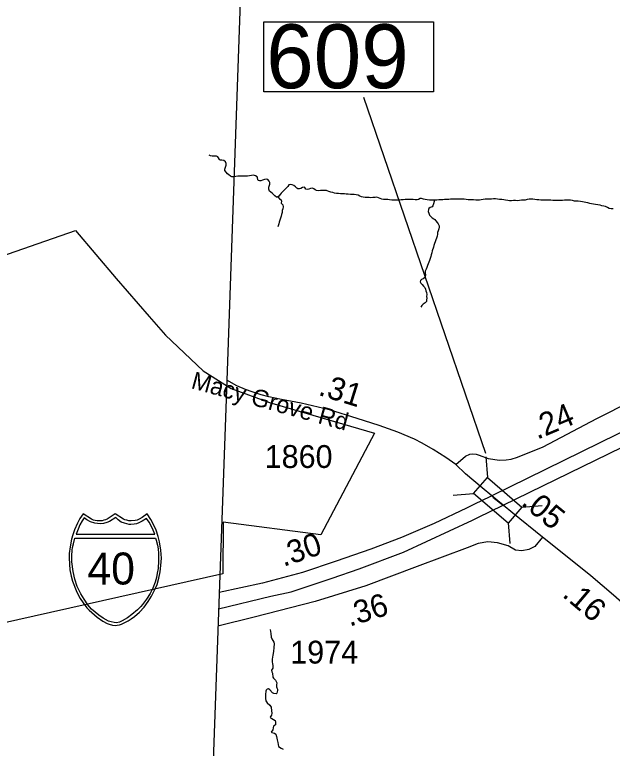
# Model space of a CAD drawing. Extents: x 1662474 to 1856135, y 779280 to 917889.
# Drawn here: x 1691393 to 1694667, y 852408 to 856426 of the extents above; entities that cross this region are included whole.
import ezdxf

# ---------------------------------------------------------------- set-up
doc = ezdxf.new("R2010")
doc.units = 0
for name, color, linetype in [('Exist Boundary Political City Limit New', 7, 'Continuous'), ('Exist Boundary Political CountyLine', 7, 'Continuous'), ('Exist Hydrographic Creek Single Shore', 7, 'Continuous'), ('Exist Road Non-System Type 51', 7, 'Continuous'), ('Exist Road Primary Interstate Divided Center Attributed', 7, 'Continuous'), ('Exist Road Primary Interstate Shield CELL', 7, 'Continuous'), ('Exist Road Primary Interstate Shield Number Label', 7, 'Continuous'), ('Exist Road Primary US Mileage Hundredths English Label', 7, 'Continuous'), ('Exist Road Primary US Service Attributed', 7, 'Continuous'), ('Exist Road Secondary Mileage Hundredths English Label', 7, 'Continuous'), ('Exist Road Secondary Mileage Tenths English Label', 7, 'Continuous'), ('Exist Road Secondary Structure Standard Bridge CELL', 7, 'Continuous'), ('Exist Road Secondary Structure Standard Bridge Number Label', 7, 'Continuous'), ('Exist Road Secondary Type 51 Attributed', 7, 'Continuous'), ('Exist Road Secondary Type 51 Label', 7, 'Continuous'), ('Exist Road Secondary Type 51 Number Label', 7, 'Continuous'), ('Map Preparation Boundary City Limit Buffer Line', 7, 'Continuous')]:
    doc.layers.add(name, color=color, linetype=linetype)

msp = doc.modelspace()

# ---------------------------------------------------------------- linework, layer by layer
at = {"layer": 'Exist Boundary Political City Limit New'}
msp.add_lwpolyline([(1690985.1, 854985.9), (1691725.4, 855243.4), (1691948.2, 854980.7), (1692129.1, 854773.2), (1692219.6, 854670.4), (1692425.8, 854475), (1692578.4, 854378.5), (1692789.5, 854302.8), (1693070.5, 854220), (1693364.4, 854133.4), (1693069.2, 853577.4), (1692534.8, 853647.1), (1692532.8, 853363.2), (1691122.8, 853047.4)], dxfattribs=at)
at = {"layer": 'Exist Boundary Political CountyLine'}
msp.add_lwpolyline([(1693532.8, 878638.3), (1693519.9, 877349.9), (1693492, 876609.6), (1693453.8, 875667.6), (1693430.2, 875135.3), (1693375.3, 874115.3), (1693330.7, 873313.6), (1693283.8, 872475.6), (1693250.6, 871813.5), (1693208.1, 871017.3), (1693160.5, 870131.4), (1693122.4, 869369.3), (1693086.5, 868609.1), (1693046.7, 867715.1), (1693006.5, 866759), (1692985.5, 866061), (1692761.5, 860283.7), (1692552.7, 854372.1), (1692258.3, 846140.6), (1691699.3, 830912), (1691456.7, 824436.5)], dxfattribs=at)
at = {"layer": 'Exist Hydrographic Creek Single Shore'}
for points in [[(1692834.8, 855429), (1692830.5, 855427.2), (1692827.1, 855427.4), (1692818.5, 855433.8), (1692810.9, 855440.8), (1692803, 855447.6), (1692795.4, 855454.2), (1692789.6, 855460.2), (1692785.4, 855471), (1692784.9, 855481.5), (1692789.6, 855491.5), (1692791.5, 855498.1), (1692791.1, 855505.9), (1692787.5, 855514.6), (1692780.1, 855522.4), (1692772.9, 855524.8), (1692761.2, 855523.5), (1692750.8, 855520.1), (1692741.6, 855516.1), (1692734.8, 855515.4), (1692727.1, 855518), (1692724.5, 855522.4), (1692723, 855533.2), (1692720.4, 855538.4), (1692712.2, 855544.2), (1692702, 855547.4), (1692689.9, 855545.8), (1692680.1, 855542.9), (1692669.1, 855541.9), (1692658.1, 855541.3), (1692647.1, 855541.3), (1692637.1, 855541.3), (1692626.9, 855541.6), (1692614.9, 855541.9), (1692604.6, 855540.3), (1692594.1, 855538.4), (1692583.4, 855538.7), (1692574.4, 855541.3), (1692566, 855548.2), (1692557.9, 855555), (1692551.9, 855562.6), (1692545, 855572.3), (1692544.2, 855580.4), (1692547.6, 855590.7), (1692551.9, 855601.4), (1692551.2, 855610.9), (1692547.1, 855619.6), (1692539.2, 855626.4), (1692528.5, 855628.2), (1692519, 855629.8), (1692515.1, 855633.2), (1692510.1, 855641.6), (1692505.1, 855648.2), (1692498.2, 855650.5), (1692487.2, 855650.8), (1692475.5, 855651.1), (1692466.5, 855652.6), (1692458.4, 855656.6)], [(1693692.5, 855410.1), (1693685.6, 855409.6), (1693675.6, 855409.6), (1693664.9, 855410.1), (1693653.4, 855411.7), (1693642.4, 855413.5), (1693632.6, 855415.6), (1693622.4, 855419.1), (1693614.5, 855418.5), (1693605.6, 855413.5), (1693598.2, 855412.8), (1693587.2, 855412.8), (1693576.5, 855413.2), (1693565.4, 855413), (1693553.6, 855413.2), (1693542, 855413), (1693531.2, 855413), (1693520.5, 855412.5), (1693510, 855412.2), (1693499.8, 855410.9), (1693489.6, 855410.4), (1693479.4, 855410.4), (1693469.1, 855410.4), (1693458.1, 855410.4), (1693447, 855411.4), (1693436.9, 855413.2), (1693425.2, 855413.5), (1693414.2, 855414.6), (1693404.8, 855415.9), (1693394.5, 855418.8), (1693385.6, 855423.5), (1693377.2, 855425.6), (1693367.2, 855425.1), (1693355.5, 855424.3), (1693344.8, 855423.2), (1693334.8, 855424), (1693324.5, 855424), (1693313.2, 855424.3), (1693302.5, 855425.9), (1693292.5, 855428.5), (1693283.8, 855432.4), (1693274.1, 855437.1), (1693263.1, 855439), (1693252.6, 855440.8), (1693242.6, 855441.1), (1693231.9, 855441.9), (1693220.2, 855442.1), (1693209.5, 855442.9), (1693199.2, 855444), (1693187.8, 855444.8), (1693178.2, 855445), (1693166.8, 855445.8), (1693156.2, 855446.6), (1693145.5, 855448.7), (1693136, 855451.9), (1693125, 855454.5), (1693114, 855457.1), (1693104.2, 855461.3), (1693100.4, 855462.4), (1693090.1, 855462.6), (1693079.4, 855462.1), (1693068.9, 855462.1), (1693057.2, 855461.8), (1693047.1, 855462.9), (1693039.5, 855466.8), (1693031.4, 855472.8), (1693024.2, 855475.8), (1693013.2, 855474.4), (1693003.8, 855470.2), (1692994.4, 855467.9), (1692988.8, 855470.2), (1692983.2, 855479.1), (1692978.9, 855481), (1692970.5, 855479.1), (1692960.2, 855474.1), (1692953.6, 855471.8), (1692943.6, 855472.3), (1692939, 855476), (1692931.6, 855482.8), (1692922.9, 855489.6), (1692913.2, 855493.8), (1692904.6, 855495.1), (1692895.4, 855493.6), (1692889.6, 855485.2), (1692882, 855476.8), (1692876.2, 855471.5), (1692869.6, 855464.4), (1692860.5, 855456.3), (1692852.6, 855448.7), (1692846.9, 855440.3), (1692840.2, 855432.7), (1692834.8, 855429)], [(1692834.8, 855429), (1692844.5, 855418), (1692853.4, 855412.8), (1692854.4, 855404.6), (1692852.9, 855394.4), (1692856, 855390.4), (1692862.2, 855383.6), (1692862.9, 855374.4), (1692861, 855363.1), (1692858.9, 855352.6), (1692857.4, 855342.4), (1692855.5, 855331.9), (1692852.9, 855322.2), (1692849.2, 855311.2), (1692845.8, 855301.2), (1692842.1, 855290.2), (1692839.2, 855280.8), (1692835.5, 855270), (1692833.8, 855263.7)], [(1694190, 855410.9), (1694178.8, 855410.1), (1694168.8, 855409.3), (1694157.5, 855408.6), (1694146.5, 855407.2), (1694136.2, 855407.5), (1694126, 855407.5), (1694115, 855406.7), (1694104, 855406.9), (1694093.8, 855407.8), (1694082.5, 855409.9), (1694072.2, 855412.2), (1694061.1, 855413.5), (1694049.6, 855414.1), (1694038.1, 855415.6), (1694026.8, 855416.7), (1694016.6, 855416.7), (1694005.5, 855416.4), (1693993.5, 855415.9), (1693982.8, 855415.9), (1693971.1, 855415.9), (1693960.1, 855414.1), (1693949.1, 855411.7), (1693938.9, 855410.9), (1693928.6, 855410.4), (1693918.6, 855410.6), (1693907.1, 855411.4), (1693896.4, 855411.9), (1693887.1, 855411.9), (1693877.2, 855412.2), (1693866.8, 855413.5), (1693855.6, 855414.8), (1693846, 855415.1), (1693834.1, 855415.9), (1693822.9, 855416.1), (1693812.6, 855415.9), (1693802.6, 855415.9), (1693791.6, 855415.9), (1693780.9, 855415.1), (1693770.9, 855414.3), (1693759.9, 855413.2), (1693748.4, 855413), (1693738.1, 855412.8), (1693726.9, 855412.2), (1693716.6, 855412.2), (1693706.4, 855410.9), (1693696.1, 855410.4), (1693692.5, 855410.1)], [(1694671.1, 855363.1), (1694659.6, 855363.1), (1694649.4, 855365.2), (1694639.6, 855369.7), (1694630.1, 855374.7), (1694619.6, 855377.8), (1694608.9, 855379.9), (1694599.5, 855382.1), (1694587.1, 855383.6), (1694574.2, 855386.2), (1694562.8, 855388.3), (1694553, 855390.4), (1694543.6, 855392.2), (1694532.8, 855394.6), (1694522.2, 855396.8), (1694512.4, 855398.6), (1694502.6, 855400.1), (1694491.9, 855402), (1694480.6, 855404.1), (1694469.5, 855404.4), (1694459, 855405.4), (1694449.1, 855408), (1694438.6, 855409.3), (1694427.9, 855409.3), (1694417.9, 855409.3), (1694405.5, 855409.3), (1694394.8, 855408.8), (1694384, 855408.8), (1694372.8, 855408.8), (1694362.8, 855408.8), (1694352.2, 855408.8), (1694341.8, 855409.1), (1694330.2, 855409.3), (1694319.4, 855410.1), (1694309, 855410.1), (1694298.1, 855410.1), (1694286.1, 855410.4), (1694275.9, 855410.6), (1694264, 855411.2), (1694253.9, 855411.7), (1694242, 855413.5), (1694231, 855414.8), (1694221.5, 855414.8), (1694210.8, 855414.8), (1694199.5, 855413.2), (1694190, 855410.9)], [(1693692.5, 855410.1), (1693686.4, 855389.1), (1693683.2, 855379.1), (1693679.4, 855372.9), (1693669.6, 855369.2), (1693661.2, 855364.7), (1693659.1, 855358.4), (1693658.9, 855347.6), (1693661.2, 855338.8), (1693666.2, 855328.5), (1693673, 855320.1), (1693680.4, 855312.8), (1693689.2, 855307.5), (1693694.5, 855303.8), (1693700.9, 855296.2), (1693707.1, 855288.6), (1693713.4, 855280.4), (1693717.6, 855270.2), (1693718.4, 855262.9), (1693716.6, 855252.9), (1693712.6, 855242.9), (1693709.8, 855232.7), (1693708.5, 855223), (1693707.1, 855212.5), (1693703.5, 855202.8), (1693699.2, 855192.3), (1693695.6, 855182.3), (1693693, 855172.9), (1693689.9, 855161.8), (1693686.6, 855152.1), (1693680.6, 855132.2), (1693677.5, 855121.9), (1693674.6, 855110.9), (1693671.8, 855101.2), (1693668.9, 855090.7), (1693665.4, 855079.9), (1693661.2, 855069.8), (1693657.8, 855062.1), (1693654.9, 855052.4), (1693651.5, 855041.9), (1693646.5, 855031.9), (1693642, 855021.9), (1693641.8, 855012.2), (1693642.6, 855001.5), (1693642.6, 854999.9), (1693641.5, 854991.2), (1693637.6, 854983.9), (1693631.5, 854979.7), (1693622.1, 854975.2), (1693616.1, 854969.8), (1693614.5, 854962.6), (1693618.1, 854956.1), (1693624.8, 854947.4), (1693632.1, 854939), (1693640, 854932.2), (1693643.9, 854923.6), (1693645.5, 854914.4), (1693648.6, 854903.9), (1693650.5, 854893.4), (1693649.6, 854883.1), (1693649.9, 854874.2), (1693649.6, 854863.7), (1693648.4, 854854.5), (1693640.8, 854847.2), (1693630.8, 854841.1), (1693623.6, 854834.1), (1693618.1, 854823.8)], [(1692792.2, 853059.1), (1692796.8, 853036.5), (1692798.8, 853017.9), (1692802.2, 853008.2), (1692812.8, 852989.8), (1692814.5, 852980.9), (1692813.2, 852960.1), (1692810.1, 852938.6), (1692807.2, 852917.9), (1692803.8, 852896.6), (1692802.8, 852881.9), (1692804.6, 852870.6), (1692806.4, 852862.5), (1692806.4, 852847), (1692799.6, 852835.8), (1692801.1, 852828.1), (1692804.6, 852820), (1692806.6, 852799), (1692811.4, 852793.2), (1692822.4, 852781.4), (1692829, 852767), (1692827.1, 852757), (1692826.6, 852746), (1692829.2, 852738.9), (1692832.4, 852733.1), (1692832.9, 852725.2), (1692828.5, 852710.8), (1692824.5, 852706.9), (1692812.1, 852708.4), (1692804.9, 852713.2), (1692791.5, 852728.7), (1692783.9, 852733.4), (1692775.8, 852732.9), (1692770.5, 852727.4), (1692767.9, 852720.8), (1692767.2, 852702.4), (1692766.2, 852681.2), (1692768.4, 852668.1), (1692775.8, 852658.1), (1692790.4, 852643.9), (1692797.2, 852633.4), (1692799.4, 852613.7), (1692800.9, 852601.4), (1692799, 852589.6), (1692792.5, 852578.6), (1692794.6, 852575.6), (1692801.4, 852571.7), (1692819.5, 852560.7), (1692822.6, 852553.1), (1692821.4, 852537.6), (1692817.1, 852533.7), (1692811.4, 852529.8), (1692808.8, 852521.3), (1692807.5, 852509.2), (1692798.8, 852496.9), (1692802.2, 852495.9), (1692816.9, 852492.2), (1692823.5, 852486.1), (1692826.6, 852473.8), (1692831.1, 852454.1), (1692835.2, 852439.7), (1692837.4, 852418.4), (1692852.1, 852409.2), (1692862.9, 852403.8)]]:
    msp.add_lwpolyline(points, dxfattribs=at)
at = {"layer": 'Exist Road Non-System Type 51'}
msp.add_line((1694012.9, 853783.4), (1694069.9, 853738.9), dxfattribs=at)
at = {"layer": 'Exist Road Primary Interstate Divided Center Attributed'}
for points in [[(1699122.5, 855992.3), (1698989.8, 855972.1), (1698944.2, 855965.1), (1698711.6, 855925.3), (1698425.8, 855858.6), (1698146.8, 855778.9), (1697854.5, 855672.6), (1697593.2, 855550.5), (1697383.8, 855445.9), (1696950.6, 855236.6), (1696845.9, 855184.2), (1696522.3, 855027.2), (1696265.2, 854898.8), (1694007, 853791.3)], [(1694068.7, 853740.5), (1696095.4, 854727), (1696525.5, 854938.2), (1697112.2, 855231.6), (1697810.6, 855565.9), (1698206.5, 855709), (1698453.4, 855787.5), (1698593.8, 855820.2), (1698895.7, 855882.8), (1698977.9, 855894.5), (1699057, 855905.7), (1699105.6, 855910.2)], [(1694007, 853791.3), (1693996, 853785.8), (1693912.2, 853745.8), (1693867.1, 853724.3), (1693690.1, 853640.2), (1693511.6, 853563.8), (1693344.1, 853498.2), (1693154.7, 853432.7), (1692969, 853370.8), (1692750.4, 853312.6), (1692513, 853261.8)], [(1692509.8, 853172.8), (1692795.7, 853241.7), (1692907.4, 853265.5), (1693027.2, 853305.3), (1693132.1, 853339.7), (1693280.6, 853392.1), (1693522.1, 853482.6), (1693900.9, 853658.2), (1693929.8, 853672.3), (1694068.7, 853740.5)]]:
    msp.add_lwpolyline(points, dxfattribs=at)
at = {"layer": 'Exist Road Primary Interstate Shield CELL'}
for points in [[(1691944.3, 853081.7), (1691953.7, 853082.6), (1691966.5, 853085.1), (1691978.9, 853089.1), (1691993, 853095.4), (1692013.8, 853106.9), (1692030.6, 853116.7), (1692049.9, 853129.7), (1692076, 853153.4), (1692102.1, 853180.9), (1692125.1, 853211.9), (1692143.3, 853240.9), (1692159.4, 853274.1), (1692172.8, 853305), (1692183.5, 853340.3), (1692190.5, 853374.5), (1692194.1, 853410.2), (1692196.5, 853449.8), (1692193.8, 853494.3), (1692186.1, 853539.9), (1692178.8, 853568.3), (1692167.8, 853602.2), (1692158.8, 853623.9), (1692137.9, 853662.3), (1692119.2, 853691.9), (1692092, 853672.7), (1692074.2, 853663.3), (1692063.3, 853658.4), (1692052.2, 853656.3), (1692031.7, 853653.8), (1692018.8, 853654.3), (1692006.9, 853657.1), (1691996.7, 853659.2), (1691988.5, 853663.3), (1691944.3, 853691.9), (1691900, 853663.3), (1691890.7, 853659), (1691881.2, 853657.1), (1691872, 853654.5), (1691856.9, 853653.8), (1691845.3, 853654.1), (1691833.5, 853656.3), (1691824.1, 853658.2), (1691813.6, 853663.3), (1691768.5, 853691.9), (1691750.7, 853666.2), (1691736.3, 853640.8), (1691720.9, 853604.9), (1691711.4, 853577), (1691704.6, 853554.2), (1691696.2, 853512.2), (1691691.9, 853475.6), (1691691.1, 853449.8), (1691695.9, 853385.3), (1691702.9, 853350.9), (1691710.2, 853323.1), (1691734, 853263.1), (1691752, 853229.5), (1691767.4, 853205.3), (1691788.9, 853178.2), (1691800.7, 853165.2), (1691845.4, 853126), (1691875.4, 853105.6), (1691899.3, 853092.7), (1691910.5, 853088.4), (1691928.1, 853083.5)], [(1691773.8, 853671.2), (1691762.8, 853654.2), (1691750.2, 853631.4), (1691740, 853607.7), (1691729.7, 853581.6), (1692161.2, 853581.4), (1692151.2, 853603.8), (1692140.4, 853626.4), (1692129.2, 853646.9), (1692115.4, 853666.8), (1692091.2, 853651.6), (1692073.6, 853643.3), (1692059.4, 853638.4), (1692047.5, 853635.7), (1692028.9, 853634.2), (1692020.5, 853634.7), (1691994.6, 853640.6), (1691977.1, 853647.7), (1691960.4, 853658.9), (1691946.8, 853671.6), (1691912.6, 853650.9), (1691897.5, 853644.2), (1691880, 853639.8), (1691860.9, 853637.4), (1691831.5, 853640.6), (1691808.5, 853648.5), (1691788.6, 853658.9)], [(1692163.8, 853560.1), (1692168.4, 853547.9), (1692174.8, 853520.9), (1692178.1, 853500.1), (1692181.5, 853476.1), (1692180.3, 853434.9), (1692178.3, 853392.3), (1692174.4, 853367.1), (1692169.2, 853344.2), (1692162, 853318.7), (1692150.5, 853284.9), (1692134.6, 853256.3), (1692114.7, 853224.4), (1692093.2, 853196.6), (1692083.9, 853185), (1692066.2, 853166.3), (1692034, 853140.5), (1692010.5, 853122.9), (1691982.3, 853106.2), (1691968, 853099.9), (1691951.3, 853096.4), (1691937.6, 853097.4), (1691921, 853101.8), (1691907.5, 853105.4), (1691878.1, 853121.4), (1691854.2, 853137.3), (1691814.5, 853169.9), (1691793, 853195), (1691773, 853224.4), (1691755.1, 853254.5), (1691736, 853294.2), (1691722.6, 853334.1), (1691712.8, 853377.2), (1691706.2, 853429.8), (1691705.4, 853461.9), (1691707.4, 853492.7), (1691710.3, 853508.9), (1691714.3, 853528.9), (1691722.1, 853559.9)]]:
    msp.add_lwpolyline(points, close=True, dxfattribs=at)
at = {"layer": 'Exist Road Primary US Service Attributed'}
for points in [[(1693809, 853963.4), (1693862.9, 854008.1), (1693885.9, 854019.2), (1693903.1, 854021.1), (1693920.2, 854019.2), (1693936.5, 854013.4), (1693986.1, 853995.3), (1694049, 853985.7), (1694085.9, 853987.3), (1694113.3, 853992.3), (1694147.5, 854003.2), (1694288.5, 854060), (1694581.7, 854214.3), (1694969.5, 854409.9)], [(1694284.9, 853564.3), (1694242.3, 853513.8), (1694209.6, 853497.5), (1694171.3, 853490.3), (1694136.2, 853493.4), (1694095.4, 853517.9), (1694038.3, 853534.2), (1693985.2, 853538.3), (1693932.2, 853530.1), (1693871, 853505.6), (1693597.6, 853403.7), (1693316.1, 853297.6), (1693038.6, 853212), (1692704, 853126.4), (1692506.4, 853077)]]:
    msp.add_lwpolyline(points, dxfattribs=at)
at = {"layer": 'Exist Road Secondary Structure Standard Bridge CELL'}
for p, q in [((1693974, 854004), (1693982.6, 853891.2)), ((1693794.4, 853794.6), (1693907.2, 853803.3)), ((1694170.4, 853729.4), (1694283.3, 853738.1)), ((1694096.8, 853643.5), (1694105.4, 853530.7))]:
    msp.add_line(p, q, dxfattribs=at)
msp.add_lwpolyline([(1693982.6, 853891.2), (1694170.8, 853729.8), (1694095.4, 853641.9), (1693907.2, 853803.3)], close=True, dxfattribs=at)
at = {"layer": 'Exist Road Secondary Structure Standard Bridge Number Label'}
msp.add_line((1693974.4, 854023.7), (1693306.2, 855972.5), dxfattribs=at)
msp.add_lwpolyline([(1692758.2, 856387.3), (1693687.2, 856387.3), (1693687.2, 856003.2), (1692758.2, 856003.2)], close=True, dxfattribs=at)
at = {"layer": 'Exist Road Secondary Type 51 Attributed'}
for points in [[(1693809, 853963.4), (1693755.5, 854000.3), (1693685.8, 854044.4), (1693624.5, 854079.6), (1693582.9, 854100.5), (1693491.6, 854140.3), (1693390.3, 854176.4), (1693269, 854214.9), (1693117.8, 854262), (1692962.5, 854299.1), (1692854.8, 854319.3), (1692785.1, 854332.8), (1692743.3, 854343.6), (1692693.6, 854360.6), (1692657.8, 854373.3), (1692610.2, 854394.3), (1692554.6, 854424.5)], [(1694007, 853791.3), (1693954.2, 853835.4), (1693863.2, 853911.4), (1693809, 853963.4)], [(1694068.7, 853740.5), (1694039.6, 853764.4), (1694007, 853791.3)], [(1694284.9, 853564.3), (1694122.3, 853696.8), (1694068.7, 853740.5)], [(1694890.7, 852979.5), (1694832.3, 853072), (1694793.7, 853127.5), (1694750.3, 853180.5), (1694673.9, 853246.5), (1694548.5, 853352.5), (1694410.3, 853464.9), (1694284.9, 853564.3)]]:
    msp.add_lwpolyline(points, dxfattribs=at)
at = {"layer": 'Map Preparation Boundary City Limit Buffer Line'}
msp.add_lwpolyline([(1690985.1, 854985.9), (1691725.4, 855243.4), (1691948.2, 854980.7), (1692129.1, 854773.2), (1692219.6, 854670.4), (1692425.8, 854475), (1692578.4, 854378.5), (1692789.5, 854302.8), (1693070.5, 854220), (1693364.4, 854133.4), (1693069.2, 853577.4), (1692534.8, 853647.1), (1692532.8, 853363.2), (1691122.8, 853047.4)], dxfattribs=at)

# ---------------------------------------------------------------- texts
at = {"layer": 'Exist Road Primary Interstate Shield Number Label'}
msp.add_text('40', height=175, dxfattribs=at).set_placement((1691791.4, 853305.5))
at = {"layer": 'Exist Road Primary US Mileage Hundredths English Label'}
msp.add_text('.36', height=125, rotation=17.1539, dxfattribs=at).set_placement((1693227.5, 853074.1))
at = {"layer": 'Exist Road Secondary Mileage Hundredths English Label'}
for s, rotation, p in [('.05', 320.8224, (1694161.7, 853745.3)), ('.30', 18.4259, (1692865.1, 853402.1)), ('.16', 319.7751, (1694387.5, 853243.1))]:
    msp.add_text(s, height=125, rotation=rotation, dxfattribs=at).set_placement(p)
at = {"layer": 'Exist Road Secondary Mileage Tenths English Label'}
for s, rotation, p in [('.31', 342.698, (1693051.3, 854344.4)), ('.24', 23.0062, (1694255.4, 854097.4))]:
    msp.add_text(s, height=125, rotation=rotation, dxfattribs=at).set_placement(p)
at = {"layer": 'Exist Road Secondary Structure Standard Bridge Number Label'}
msp.add_text('609', height=350, dxfattribs=at).set_placement((1692770.7, 856022.9))
at = {"layer": 'Exist Road Secondary Type 51 Label'}
msp.add_text('Macy Grove Rd', height=95, rotation=344.6147, dxfattribs=at).set_placement((1692354.5, 854381.5))
at = {"layer": 'Exist Road Secondary Type 51 Number Label'}
for s, p in [('1860', (1692762.4, 853943.7)), ('1974', (1692902.4, 852872.6))]:
    msp.add_text(s, height=125, dxfattribs=at).set_placement(p)

doc.saveas('drawing.dxf')
